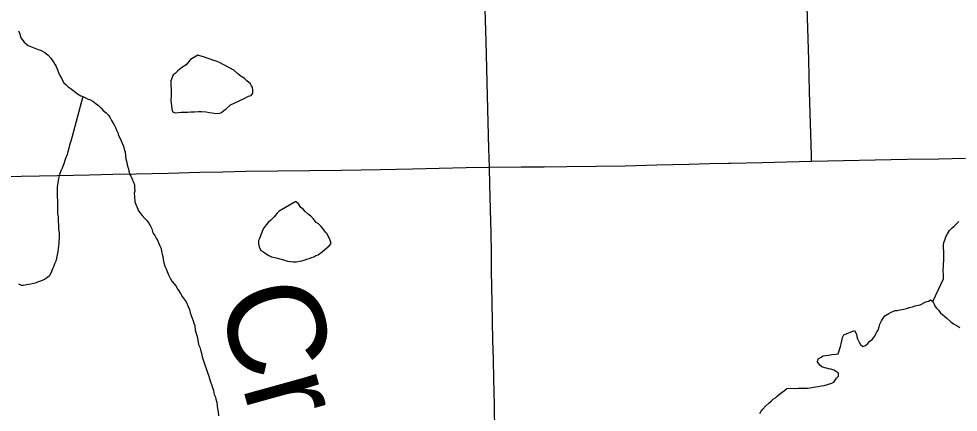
# Model space of a CAD drawing. Extents: x 103424 to 290657, y 38711 to 110967.
# Drawn here: x 214249.742 to 214250.2002, y 40211.8089 to 40212.0009 of the extents above; entities that cross this region are included whole.
import ezdxf

# ---------------------------------------------------------------- set-up
doc = ezdxf.new("R2010")
doc.units = 0
for name, color, linetype in [('GM_X_County_Road', 7, 'Continuous'), ('GM_X_Minor_Lake', 7, 'Continuous'), ('GM_X_Minor_River', 7, 'Continuous'), ('GM_X_Minor_River_Text', 7, 'Continuous'), ('GM_X_Township_Road', 7, 'Continuous')]:
    doc.layers.add(name, color=color, linetype=linetype)

msp = doc.modelspace()

# ---------------------------------------------------------------- linework, layer by layer
at = {"layer": 'GM_X_County_Road'}
msp.add_lwpolyline([(214249.9742, 40211.79917), (214249.97395, 40211.81218), (214249.9737, 40211.82518), (214249.97347, 40211.8346), (214249.97324, 40211.84402), (214249.97306, 40211.85322), (214249.97289, 40211.86242), (214249.97262, 40211.87795), (214249.97246, 40211.88699), (214249.9723, 40211.89602), (214249.97202, 40211.90797), (214249.97174, 40211.91991), (214249.97149, 40211.92841), (214249.97126, 40211.93757), (214249.9709, 40211.95042), (214249.97054, 40211.96327), (214249.97024, 40211.97665), (214249.96994, 40211.99002), (214249.96948, 40212.00535)], dxfattribs=at)
at = {"layer": 'GM_X_Minor_Lake'}
for points in [[(214249.82935, 40211.98306), (214249.82566, 40211.98099), (214249.82361, 40211.97849), (214249.82155, 40211.97712), (214249.82043, 40211.97615), (214249.81949, 40211.97556), (214249.81818, 40211.97421), (214249.81724, 40211.97362), (214249.81616, 40211.97056), (214249.81619, 40211.96866), (214249.81624, 40211.96619), (214249.81628, 40211.96353), (214249.81613, 40211.96124), (214249.81659, 40211.95688), (214249.817, 40211.95555), (214249.81834, 40211.95501), (214249.81966, 40211.95522), (214249.82118, 40211.95525), (214249.82251, 40211.95527), (214249.82422, 40211.9553), (214249.82592, 40211.95552), (214249.82763, 40211.95555), (214249.82972, 40211.95559), (214249.83105, 40211.95562), (214249.83333, 40211.95547), (214249.83486, 40211.95511), (214249.83638, 40211.95495), (214249.83733, 40211.95478)], [(214249.82935, 40211.98306), (214249.82566, 40211.98099), (214249.82361, 40211.97849), (214249.82155, 40211.97712), (214249.82043, 40211.97615), (214249.81949, 40211.97556), (214249.81818, 40211.97421), (214249.81724, 40211.97362), (214249.81616, 40211.97056), (214249.81619, 40211.96866), (214249.81624, 40211.96619), (214249.81628, 40211.96353), (214249.81613, 40211.96124), (214249.81659, 40211.95688), (214249.817, 40211.95555), (214249.81834, 40211.95501), (214249.81966, 40211.95522), (214249.82118, 40211.95525), (214249.82251, 40211.95527), (214249.82422, 40211.9553), (214249.82592, 40211.95552), (214249.82763, 40211.95555), (214249.82972, 40211.95559), (214249.83105, 40211.95562), (214249.83333, 40211.95547), (214249.83486, 40211.95511), (214249.83638, 40211.95495), (214249.83733, 40211.95478), (214249.83885, 40211.95461), (214249.83999, 40211.95483), (214249.84093, 40211.95522), (214249.84205, 40211.95619), (214249.84318, 40211.95697), (214249.84523, 40211.95891), (214249.84919, 40211.96069), (214249.8522, 40211.96208), (214249.85408, 40211.96306), (214249.8554, 40211.96347), (214249.85614, 40211.96462), (214249.85612, 40211.96614), (214249.85591, 40211.96728), (214249.85551, 40211.96822), (214249.85492, 40211.96916), (214249.85319, 40211.97065), (214249.85203, 40211.97177), (214249.85049, 40211.97269), (214249.84876, 40211.97399), (214249.84683, 40211.97586), (214249.83992, 40211.97954), (214249.8382, 40211.98027), (214249.83668, 40211.98062), (214249.83534, 40211.98117), (214249.83381, 40211.98171), (214249.83209, 40211.98225), (214249.83037, 40211.98279), (214249.82935, 40211.98306)], [(214249.83733, 40211.95478), (214249.83885, 40211.95461), (214249.83999, 40211.95483), (214249.84093, 40211.95522), (214249.84205, 40211.95619), (214249.84318, 40211.95697), (214249.84523, 40211.95891), (214249.84919, 40211.96069), (214249.8522, 40211.96208), (214249.85408, 40211.96306), (214249.8554, 40211.96347), (214249.85614, 40211.96462), (214249.85612, 40211.96614), (214249.85591, 40211.96728), (214249.85551, 40211.96822), (214249.85492, 40211.96916), (214249.85319, 40211.97065), (214249.85203, 40211.97177), (214249.85049, 40211.97269), (214249.84876, 40211.97399), (214249.84683, 40211.97586), (214249.83992, 40211.97954), (214249.8382, 40211.98027), (214249.83668, 40211.98062), (214249.83534, 40211.98117), (214249.83381, 40211.98171), (214249.83209, 40211.98225), (214249.83037, 40211.98279), (214249.82935, 40211.98306)], [(214249.87716, 40211.91169), (214249.86895, 40211.90706), (214249.86783, 40211.90589), (214249.86653, 40211.90416), (214249.86485, 40211.90261), (214249.86354, 40211.90144), (214249.86261, 40211.90029), (214249.86113, 40211.89836), (214249.86059, 40211.89664), (214249.86004, 40211.89549), (214249.85968, 40211.89453), (214249.85932, 40211.89358), (214249.85895, 40211.89262), (214249.85898, 40211.8911), (214249.8592, 40211.88958), (214249.85999, 40211.88788), (214249.86095, 40211.88733), (214249.86191, 40211.88659), (214249.86306, 40211.88585), (214249.86402, 40211.88529), (214249.86517, 40211.88474), (214249.86612, 40211.88457), (214249.86746, 40211.88422), (214249.8686, 40211.88386), (214249.86994, 40211.8835), (214249.87166, 40211.88315), (214249.873, 40211.8826), (214249.87452, 40211.88244), (214249.87585, 40211.88227), (214249.87737, 40211.8823), (214249.87888, 40211.88252)], [(214249.87716, 40211.91169), (214249.86895, 40211.90706), (214249.86783, 40211.90589), (214249.86653, 40211.90416), (214249.86485, 40211.90261), (214249.86354, 40211.90144), (214249.86261, 40211.90029), (214249.86113, 40211.89836), (214249.86059, 40211.89664), (214249.86004, 40211.89549), (214249.85968, 40211.89453), (214249.85932, 40211.89358), (214249.85895, 40211.89262), (214249.85898, 40211.8911), (214249.8592, 40211.88958), (214249.85999, 40211.88788), (214249.86095, 40211.88733), (214249.86191, 40211.88659), (214249.86306, 40211.88585), (214249.86402, 40211.88529), (214249.86517, 40211.88474), (214249.86612, 40211.88457), (214249.86746, 40211.88422), (214249.8686, 40211.88386), (214249.86994, 40211.8835), (214249.87166, 40211.88315), (214249.873, 40211.8826), (214249.87452, 40211.88244), (214249.87585, 40211.88227), (214249.87737, 40211.8823), (214249.87888, 40211.88252), (214249.88002, 40211.88273), (214249.88115, 40211.88313), (214249.88247, 40211.88353), (214249.88361, 40211.88393), (214249.88474, 40211.88434), (214249.88587, 40211.88474), (214249.88681, 40211.88532), (214249.88794, 40211.88572), (214249.88888, 40211.88631), (214249.89001, 40211.88709), (214249.89131, 40211.88826), (214249.89337, 40211.89), (214249.8943, 40211.89116), (214249.89409, 40211.8923), (214249.8935, 40211.89362), (214249.89291, 40211.89475), (214249.89232, 40211.89588), (214249.89154, 40211.89682), (214249.89076, 40211.89794), (214249.8894, 40211.89944), (214249.88824, 40211.90075), (214249.88709, 40211.90149), (214249.88554, 40211.90336), (214249.88438, 40211.90448), (214249.88322, 40211.90541), (214249.88167, 40211.9069), (214249.8807, 40211.90803), (214249.87955, 40211.90877), (214249.87838, 40211.91065), (214249.87742, 40211.91139), (214249.87716, 40211.91169)], [(214249.87888, 40211.88252), (214249.88002, 40211.88273), (214249.88115, 40211.88313), (214249.88247, 40211.88353), (214249.88361, 40211.88393), (214249.88474, 40211.88434), (214249.88587, 40211.88474), (214249.88681, 40211.88532), (214249.88794, 40211.88572), (214249.88888, 40211.88631), (214249.89001, 40211.88709), (214249.89131, 40211.88826), (214249.89337, 40211.89), (214249.8943, 40211.89116), (214249.89409, 40211.8923), (214249.8935, 40211.89362), (214249.89291, 40211.89475), (214249.89232, 40211.89588), (214249.89154, 40211.89682), (214249.89076, 40211.89794), (214249.8894, 40211.89944), (214249.88824, 40211.90075), (214249.88709, 40211.90149), (214249.88554, 40211.90336), (214249.88438, 40211.90448), (214249.88322, 40211.90541), (214249.88167, 40211.9069), (214249.8807, 40211.90803), (214249.87955, 40211.90877), (214249.87838, 40211.91065), (214249.87742, 40211.91139), (214249.87716, 40211.91169)]]:
    msp.add_lwpolyline(points, dxfattribs=at)
at = {"layer": 'GM_X_Minor_River'}
for points in [[(214249.74185, 40211.99508), (214249.74244, 40211.99357), (214249.74285, 40211.99186), (214249.74344, 40211.99092), (214249.74461, 40211.98942), (214249.74653, 40211.98794), (214249.75055, 40211.9863), (214249.75151, 40211.98594), (214249.75265, 40211.98558), (214249.75476, 40211.98447), (214249.7563, 40211.98317), (214249.75766, 40211.98167), (214249.75825, 40211.98073), (214249.75903, 40211.97961), (214249.75981, 40211.97848), (214249.7602, 40211.97754), (214249.7608, 40211.97603), (214249.76139, 40211.97471), (214249.76199, 40211.9732), (214249.76277, 40211.97188), (214249.76336, 40211.97075), (214249.76395, 40211.96962), (214249.76492, 40211.96888), (214249.76607, 40211.96776), (214249.76704, 40211.96701), (214249.76896, 40211.96553), (214249.7707, 40211.96423), (214249.77223, 40211.9633), (214249.77319, 40211.96294), (214249.77491, 40211.96221), (214249.77587, 40211.96166), (214249.77701, 40211.9613), (214249.77816, 40211.96075), (214249.77971, 40211.95945), (214249.78086, 40211.95852), (214249.78202, 40211.9574), (214249.78319, 40211.95609), (214249.78453, 40211.95497)], [(214249.77319, 40211.96294), (214249.76803, 40211.94346), (214249.76731, 40211.94116), (214249.76678, 40211.93925), (214249.76642, 40211.93773), (214249.76588, 40211.936), (214249.76553, 40211.93467), (214249.76517, 40211.93352), (214249.76462, 40211.93218), (214249.7639, 40211.93008), (214249.76318, 40211.92797), (214249.76244, 40211.92663), (214249.76191, 40211.92491), (214249.76137, 40211.923), (214249.76069, 40211.9188), (214249.76072, 40211.9169), (214249.76074, 40211.91576), (214249.76077, 40211.91405), (214249.7608, 40211.91215), (214249.76083, 40211.91082), (214249.76086, 40211.90911), (214249.76089, 40211.9074), (214249.76092, 40211.90588), (214249.76114, 40211.90417), (214249.76117, 40211.90246), (214249.7614, 40211.8998), (214249.76144, 40211.89809), (214249.76165, 40211.89657), (214249.76168, 40211.89524), (214249.7617, 40211.89391), (214249.76153, 40211.89258), (214249.76156, 40211.89144), (214249.76139, 40211.89011), (214249.76123, 40211.88858), (214249.76106, 40211.88725), (214249.76071, 40211.88572), (214249.76036, 40211.884), (214249.76, 40211.88267), (214249.75946, 40211.88133), (214249.7591, 40211.88018), (214249.75855, 40211.87922), (214249.75801, 40211.8775), (214249.75691, 40211.87539), (214249.75597, 40211.87461), (214249.75447, 40211.87363), (214249.75258, 40211.87284), (214249.75145, 40211.87244), (214249.75051, 40211.87204), (214249.74938, 40211.87164), (214249.74786, 40211.87142), (214249.74578, 40211.871), (214249.74426, 40211.87079), (214249.74332, 40211.87077), (214249.74198, 40211.87132)], [(214249.78453, 40211.95497), (214249.78569, 40211.95385), (214249.78648, 40211.95253), (214249.78726, 40211.95122), (214249.78804, 40211.9499), (214249.78863, 40211.94877), (214249.78922, 40211.94783), (214249.78962, 40211.94651), (214249.79022, 40211.94519), (214249.79062, 40211.94386), (214249.79121, 40211.94273), (214249.79299, 40211.93877), (214249.7934, 40211.93726), (214249.7938, 40211.93575), (214249.79402, 40211.93404), (214249.79424, 40211.93252), (214249.79465, 40211.93082), (214249.79507, 40211.92892), (214249.79547, 40211.9276), (214249.79568, 40211.92646), (214249.79609, 40211.92495), (214249.79667, 40211.92401), (214249.79707, 40211.92307), (214249.79747, 40211.92212), (214249.79786, 40211.92118), (214249.79846, 40211.91986), (214249.79848, 40211.91853), (214249.79851, 40211.91682), (214249.79834, 40211.91586), (214249.79837, 40211.91415), (214249.79861, 40211.9115), (214249.80039, 40211.90716), (214249.80214, 40211.90491), (214249.8035, 40211.90341), (214249.80466, 40211.90229), (214249.80544, 40211.90116), (214249.80603, 40211.90003), (214249.80682, 40211.89834), (214249.80742, 40211.89645), (214249.8084, 40211.89513), (214249.80899, 40211.89381), (214249.80977, 40211.8925), (214249.81036, 40211.89117), (214249.81076, 40211.89004), (214249.81136, 40211.88872), (214249.81157, 40211.88739), (214249.81197, 40211.88607), (214249.81219, 40211.88493), (214249.8124, 40211.88342), (214249.81281, 40211.88171), (214249.81322, 40211.8802), (214249.81381, 40211.87888), (214249.81441, 40211.87756), (214249.81501, 40211.87586), (214249.81579, 40211.87435), (214249.81658, 40211.87285), (214249.81871, 40211.87041), (214249.8193, 40211.86928), (214249.82008, 40211.86816), (214249.82086, 40211.86684), (214249.82165, 40211.86533), (214249.82262, 40211.86402), (214249.8236, 40211.86271), (214249.82459, 40211.86044), (214249.82518, 40211.85893), (214249.82559, 40211.85742), (214249.82599, 40211.85609), (214249.82659, 40211.85477), (214249.82699, 40211.85345), (214249.82739, 40211.85232), (214249.82779, 40211.85118), (214249.82802, 40211.84891), (214249.82903, 40211.84588), (214249.82925, 40211.84399), (214249.82967, 40211.8419), (214249.83026, 40211.84058), (214249.83066, 40211.83926), (214249.83107, 40211.83774), (214249.83149, 40211.83585), (214249.83209, 40211.83396), (214249.83269, 40211.83207), (214249.8333, 40211.83018), (214249.83409, 40211.82829), (214249.83469, 40211.8264), (214249.8353, 40211.82413), (214249.8361, 40211.82187), (214249.83691, 40211.81941), (214249.83732, 40211.81751), (214249.83791, 40211.81619), (214249.83812, 40211.81525), (214249.83853, 40211.81373), (214249.83875, 40211.81203), (214249.83897, 40211.81051), (214249.83918, 40211.80899), (214249.83941, 40211.8071)], [(214250.18782, 40211.86297), (214250.19294, 40211.8739), (214250.19291, 40211.8758), (214250.19287, 40211.87808), (214250.19302, 40211.88017), (214250.19314, 40211.88398), (214250.19311, 40211.8855), (214250.19309, 40211.88664), (214250.19308, 40211.88759), (214250.19305, 40211.88873), (214250.19304, 40211.88968), (214250.19302, 40211.89063), (214250.19319, 40211.89178), (214250.19373, 40211.89331), (214250.19409, 40211.89445), (214250.19501, 40211.89599), (214250.19594, 40211.89753), (214250.19724, 40211.89888), (214250.19818, 40211.89966), (214250.19929, 40211.90082), (214250.20041, 40211.90198)], [(214250.1355, 40211.83656), (214250.13683, 40211.83677), (214250.13853, 40211.83699), (214250.14062, 40211.83722), (214250.14156, 40211.83743), (214250.14211, 40211.83877), (214250.14247, 40211.83991), (214250.14283, 40211.84087), (214250.143, 40211.8422), (214250.14335, 40211.84373), (214250.1437, 40211.84526), (214250.14444, 40211.8466), (214250.14952, 40211.84879), (214250.15051, 40211.8469), (214250.15072, 40211.84576), (214250.15112, 40211.84463), (214250.15171, 40211.84331), (214250.15249, 40211.84199), (214250.15365, 40211.84087), (214250.15497, 40211.84147), (214250.15609, 40211.84244), (214250.15702, 40211.8436), (214250.15815, 40211.84438), (214250.15945, 40211.84592), (214250.16, 40211.84707), (214250.16055, 40211.84803), (214250.1611, 40211.84899), (214250.16165, 40211.85052), (214250.162, 40211.85186), (214250.16274, 40211.85339), (214250.16329, 40211.85436), (214250.1644, 40211.8559), (214250.16628, 40211.85707), (214250.16741, 40211.85766), (214250.16835, 40211.85806), (214250.16948, 40211.85846), (214250.17043, 40211.85848), (214250.17175, 40211.85888), (214250.17365, 40211.8591), (214250.17497, 40211.85951), (214250.17648, 40211.85992), (214250.1778, 40211.86032), (214250.17912, 40211.86072), (214250.18064, 40211.86113), (214250.18158, 40211.86134), (214250.1844, 40211.86272), (214250.18573, 40211.86312), (214250.18667, 40211.86371), (214250.18782, 40211.86297), (214250.18841, 40211.86165), (214250.189, 40211.86052), (214250.18959, 40211.85958), (214250.19055, 40211.85865), (214250.19133, 40211.85752), (214250.19249, 40211.85659), (214250.19365, 40211.85566), (214250.19481, 40211.85454), (214250.19654, 40211.85305), (214250.19789, 40211.85194), (214250.19904, 40211.85139), (214250.2, 40211.85083), (214250.20096, 40211.85028)], [(214250.10335, 40211.80822), (214250.10408, 40211.80938), (214250.10483, 40211.81034), (214250.10613, 40211.81188), (214250.108, 40211.81344), (214250.10894, 40211.81422), (214250.10987, 40211.81518), (214250.11099, 40211.81596), (214250.11193, 40211.81674), (214250.11305, 40211.81771), (214250.11436, 40211.81869), (214250.11549, 40211.81947), (214250.11661, 40211.82044), (214250.11831, 40211.82066), (214250.12022, 40211.8205), (214250.12211, 40211.82054), (214250.12401, 40211.82057), (214250.12553, 40211.8206), (214250.12667, 40211.82062), (214250.128, 40211.82083), (214250.12951, 40211.82105), (214250.13178, 40211.82147), (214250.1333, 40211.82169), (214250.13481, 40211.82191), (214250.13859, 40211.82311), (214250.13953, 40211.82351), (214250.14083, 40211.82543), (214250.14176, 40211.8264), (214250.14173, 40211.82792), (214250.14039, 40211.82885), (214250.13943, 40211.8294), (214250.13809, 40211.82995), (214250.13695, 40211.83012), (214250.13599, 40211.83029), (214250.13504, 40211.83046), (214250.1337, 40211.83101), (214250.13274, 40211.83175), (214250.13157, 40211.83344), (214250.13192, 40211.83497), (214250.13324, 40211.83576), (214250.13437, 40211.83635), (214250.1355, 40211.83656)]]:
    msp.add_lwpolyline(points, dxfattribs=at)
at = {"layer": 'GM_X_Township_Road'}
for points in [[(214250.12866, 40211.93141), (214250.12859, 40211.93426), (214250.12814, 40211.94978), (214250.12769, 40211.96531), (214250.12724, 40211.98084), (214250.1268, 40211.99637), (214250.12635, 40212.0119), (214250.1259, 40212.02743), (214250.12545, 40212.04295), (214250.12501, 40212.05848), (214250.12461, 40212.07237), (214250.12421, 40212.08625)], [(214249.7277, 40211.9238), (214249.74323, 40211.92411), (214249.75207, 40211.92428), (214249.76091, 40211.92445), (214249.77644, 40211.92476), (214249.78784, 40211.92498), (214249.79924, 40211.92521), (214249.81477, 40211.92558), (214249.8303, 40211.92596), (214249.84155, 40211.92623), (214249.8528, 40211.92651), (214249.86834, 40211.92669), (214249.88387, 40211.92688), (214249.89941, 40211.92707), (214249.9089, 40211.92719), (214249.9184, 40211.9273), (214249.93393, 40211.92765), (214249.94708, 40211.92795), (214249.96023, 40211.92824), (214249.97149, 40211.92841), (214249.98702, 40211.92856), (214249.99819, 40211.92867), (214250.00935, 40211.92878), (214250.02352, 40211.92898), (214250.0377, 40211.92919), (214250.05323, 40211.92957), (214250.06875, 40211.92995), (214250.07893, 40211.9302), (214250.08808, 40211.93042)], [(214250.08808, 40211.93042), (214250.0891, 40211.93044), (214250.10462, 40211.93082), (214250.11664, 40211.93112), (214250.12866, 40211.93141), (214250.14419, 40211.93172), (214250.15972, 40211.93202), (214250.17525, 40211.93232), (214250.19078, 40211.93262), (214250.20372, 40211.93287)]]:
    msp.add_lwpolyline(points, dxfattribs=at)

# ---------------------------------------------------------------- texts
at = {"layer": 'GM_X_Minor_River_Text'}
msp.add_text('Creek', height=0.04738, rotation=285.4942, dxfattribs=at).set_placement((214249.83859, 40211.866))

doc.saveas('drawing.dxf')
